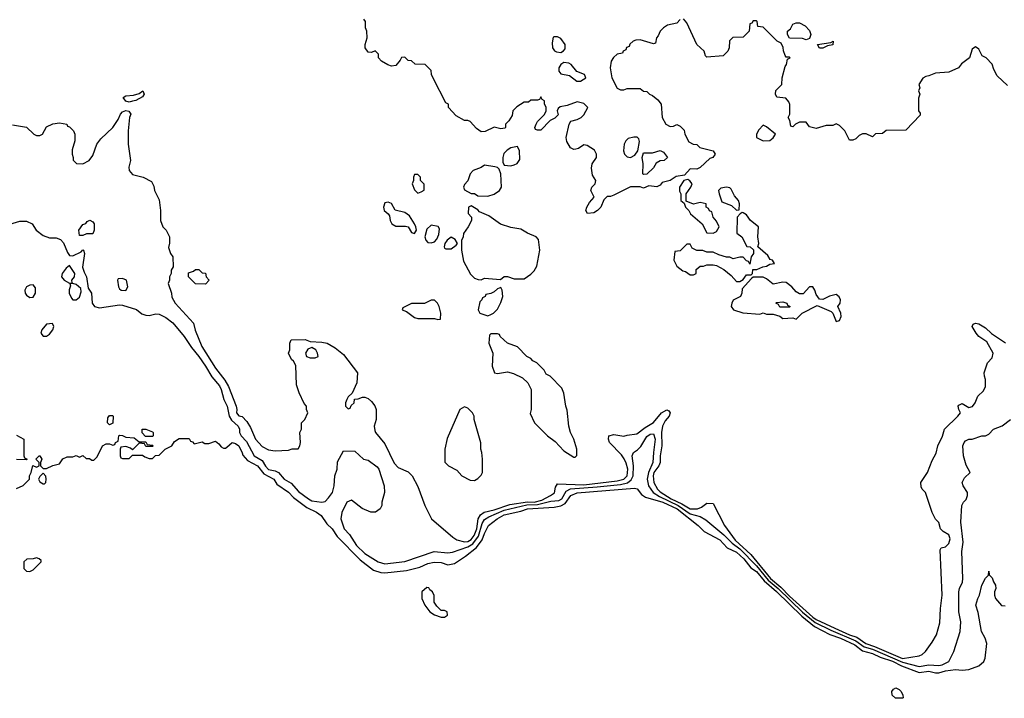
# Model space of a CAD drawing. Header units: inches. Extents: x 2380249 to 2585472, y 382747 to 546448.
# Tile 373 of 626: x 2503009 to 2508944, y 435588 to 439680. Entities that reach past the tile are written whole.
import ezdxf

# ---------------------------------------------------------------- set-up
doc = ezdxf.new("R2010")
doc.units = ezdxf.units.IN
doc.header["$MEASUREMENT"] = 0
doc.layers.add('C5403', color=7, linetype='Continuous')

msp = doc.modelspace()

# ---------------------------------------------------------------- linework, layer by layer
at = {"layer": 'C5403', "color": 4}
for points, elevation in [([(2506990, 439682), (2506970, 439658), (2506913.6, 439646.4), (2506890, 439631.3), (2506869.4, 439610.6), (2506858, 439582), (2506848, 439570), (2506842, 439538), (2506830, 439534), (2506750, 439558), (2506723.1, 439556.9), (2506706, 439550), (2506687.3, 439532.7), (2506682, 439518), (2506667.3, 439512.7), (2506662, 439498), (2506646, 439490), (2506642, 439478), (2506610, 439472), (2506588.9, 439451.1), (2506575.3, 439430), (2506569, 439390), (2506579, 439330), (2506610, 439268), (2506630, 439258), (2506650, 439258), (2506670, 439266), (2506750, 439266), (2506768.4, 439248.4), (2506790, 439246), (2506806, 439230), (2506823.1, 439223.1), (2506856.5, 439196.5), (2506875.3, 439170), (2506881.2, 439090), (2506904, 439050), (2506930, 439035.3), (2506950, 439038), (2506970, 439048), (2506990, 439038), (2507013.6, 439013.6), (2507018, 438990), (2507043.1, 438943.1), (2507068.4, 438928.4), (2507090, 438928), (2507109, 438909), (2507188.9, 438888.9), (2507202, 438870), (2507188, 438850), (2507170, 438842.8), (2507111.6, 438788.4), (2507090, 438779.3), (2507050, 438781), (2507017, 438743), (2506965.6, 438734.4), (2506930, 438710.8), (2506882.7, 438697.3), (2506870, 438682), (2506850, 438671.3), (2506802, 438678), (2506770, 438664.7), (2506750, 438672), (2506690, 438672), (2506590, 438622), (2506570, 438614), (2506550, 438614), (2506530, 438594), (2506512.7, 438550), (2506491.1, 438528.9), (2506470, 438515.8), (2506430.8, 438510.8), (2506420.7, 438530), (2506428, 438550), (2506443.1, 438576.9), (2506472, 438610), (2506451.3, 438650), (2506458, 438670), (2506478, 438690), (2506481, 438710), (2506461.7, 438741.7), (2506455.2, 438784.8), (2506460.7, 438810), (2506486, 438850), (2506486, 438870), (2506473.4, 438893.4), (2506430, 438921), (2506410, 438924.7), (2506376.5, 438903.5), (2506361.2, 438898.8), (2506350, 438897.3), (2506330, 438907.3), (2506306.2, 438946.2), (2506304, 438970), (2506322, 439050), (2506331.6, 439068.4), (2506370, 439078), (2506394, 439090), (2506410, 439106), (2506434, 439150), (2506410, 439174), (2506370, 439184.7), (2506310, 439162.8), (2506266, 439154), (2506254.6, 439145.4), (2506248, 439130), (2506254, 439106), (2506234.6, 439085.4), (2506207.3, 439072.7), (2506150, 439014), (2506130, 439014), (2506118, 439018), (2506114, 439030), (2506122, 439050), (2506130, 439066), (2506172.7, 439107.3), (2506182, 439130), (2506182, 439150), (2506172.7, 439172.7), (2506172, 439190), (2506158, 439198), (2506150, 439214), (2506142, 439198), (2506130, 439194), (2506090, 439194), (2506076.4, 439183.6), (2506050, 439182), (2506005.6, 439154.4), (2505982, 439130), (2505977.2, 439102.8), (2505958, 439070), (2505938, 439050), (2505938, 439030), (2505933.6, 439026.4), (2505910, 439022), (2505870, 439031.3), (2505814.6, 439005.4), (2505790, 439004.7), (2505763.5, 439023.5), (2505725.4, 439065.4), (2505710, 439072), (2505690, 439072), (2505639.6, 439099.6), (2505594, 439150), (2505594, 439170), (2505578, 439178), (2505503.6, 439323.6), (2505492, 439350), (2505490, 439374), (2505454, 439410), (2505392.7, 439412.7), (2505371.3, 439431.3), (2505350, 439434), (2505330, 439454), (2505310, 439452), (2505303.1, 439436.9), (2505276, 439404), (2505250, 439399.1), (2505227.3, 439407.3), (2505191, 439430), (2505171.3, 439450), (2505171.6, 439471.6), (2505152.7, 439492.7), (2505130, 439482), (2505110, 439484.7), (2505092, 439510), (2505092, 439530), (2505104.7, 439570), (2505102, 439610), (2505094, 439630), (2505094, 439670), (2505083.6, 439683.6)], 44), ([(2508962.8, 439282.8), (2508900.5, 439340.5), (2508879.8, 439379.8), (2508870, 439412), (2508834, 439450), (2508810, 439462), (2508790, 439502), (2508770, 439516), (2508750, 439502), (2508734, 439450), (2508686.6, 439413.4), (2508668.7, 439390), (2508610, 439362.8), (2508530, 439357.3), (2508490, 439341), (2508470, 439338), (2508453.6, 439326.4), (2508428.7, 439290), (2508435.3, 439270), (2508426, 439250), (2508435.3, 439230), (2508427.3, 439207.3), (2508426, 439130), (2508436.4, 439116.4), (2508436.4, 439103.6), (2508350, 439014), (2508232.7, 439012.7), (2508210, 438994), (2508168.4, 438991.6), (2508150, 438974), (2508111.6, 438991.6), (2508090, 438992), (2508070, 438982), (2508050, 438962), (2508030, 438954), (2508010, 438954), (2507982, 439010), (2507950, 439042), (2507931.1, 439051.1), (2507910, 439042), (2507870, 439042), (2507810, 439024.7), (2507770, 439034), (2507750, 439062), (2507710, 439062), (2507686, 439050), (2507670, 439034), (2507658, 439038), (2507651.6, 439071.6), (2507642, 439090), (2507652, 439110), (2507651.6, 439168.4), (2507645.5, 439185.5), (2507627.5, 439207.5), (2507572, 439212), (2507564.7, 439230), (2507566.4, 439253.6), (2507602, 439290), (2507606, 439330), (2507622.8, 439397.2), (2507632, 439410), (2507638, 439442), (2507654, 439450), (2507650, 439454), (2507630, 439454), (2507623.6, 439463.6), (2507612.7, 439492.7), (2507611.6, 439511.6), (2507598, 439538), (2507574, 439550), (2507490, 439634), (2507458, 439638), (2507454, 439670), (2507450, 439674), (2507430, 439674), (2507422, 439658), (2507410, 439654), (2507406, 439610), (2507370, 439574), (2507307.3, 439572.7), (2507288.4, 439551.6), (2507286, 439510), (2507278, 439490), (2507250, 439462), (2507150, 439454), (2507142, 439462), (2507134, 439490), (2507090, 439531.3), (2507030, 439662), (2507010, 439684.7)], 44), ([(2502965.4, 439045.4), (2503050, 439032), (2503094, 438990), (2503110, 438982), (2503130, 438982), (2503146, 438990), (2503170, 439034), (2503208.9, 439051.1), (2503250, 439058), (2503294, 439050), (2503298, 439038), (2503310, 439034), (2503334, 439010), (2503342, 438990), (2503342, 438950), (2503325.4, 438894.6), (2503324.7, 438870), (2503332, 438848), (2503332, 438832), (2503352.7, 438812.7), (2503390, 438811.3), (2503429, 438831), (2503450, 438862), (2503474, 438930), (2503497.5, 438962.5), (2503570, 439030.8), (2503602, 439078), (2503616.9, 439110), (2503630, 439124.4), (2503650, 439132.7), (2503668.2, 439128.2), (2503679.3, 439110), (2503672, 439090), (2503663.8, 439010), (2503663, 438930), (2503677.3, 438830), (2503666.4, 438790), (2503668.4, 438770), (2503690, 438747.3), (2503754, 438730), (2503803.6, 438703.6), (2503816.9, 438676.9), (2503822, 438650), (2503850, 438594), (2503858, 438530), (2503858, 438470), (2503872, 438430), (2503892, 438410), (2503912, 438370), (2503911.6, 438331.6), (2503905.4, 438305.4), (2503918, 438270), (2503932, 438250), (2503934, 438190), (2503922, 438170), (2503922, 438150), (2503912, 438130), (2503912, 438110), (2503904.7, 438090), (2503924.7, 438030), (2503927.1, 438007.1), (2503946, 437970), (2504056, 437850), (2504067.5, 437807.5), (2504108.2, 437710), (2504190, 437579.1), (2504245.5, 437505.5), (2504267.6, 437467.6), (2504314.8, 437350), (2504318.8, 437330), (2504316, 437310), (2504330, 437291.3), (2504350, 437286.8), (2504377.5, 437257.5), (2504401.4, 437221.4), (2504430, 437151.3), (2504470, 437106), (2504510, 437086), (2504550, 437081), (2504630, 437084.7), (2504651.6, 437091.6), (2504687.3, 437092.7), (2504698, 437110), (2504702, 437130), (2504698, 437190), (2504708, 437210), (2504708, 437250), (2504728, 437270), (2504746, 437310), (2504738, 437330), (2504738, 437350), (2504724.7, 437364.7), (2504693.2, 437430), (2504678.6, 437478.6), (2504674.6, 437594.6), (2504660.4, 437620.4), (2504648, 437630), (2504628.7, 437670), (2504638, 437690), (2504638, 437730), (2504646, 437750), (2504730, 437752), (2504759.6, 437739.6), (2504830, 437736.3), (2504862, 437730), (2504910, 437701), (2504961.4, 437661.4), (2505044.7, 437550), (2505042, 437490), (2505012.7, 437427.3), (2504990, 437406), (2504982, 437390), (2504974, 437370), (2504974, 437350), (2504990, 437334), (2505002, 437338), (2505007.3, 437352.7), (2505026, 437370), (2505027.3, 437392.7), (2505050, 437394), (2505076.4, 437403.6), (2505090, 437404.7), (2505110, 437396), (2505130, 437378), (2505150, 437351.3), (2505158.8, 437330), (2505158.8, 437270), (2505146.8, 437230), (2505150, 437202), (2505154.8, 437190), (2505210, 437122.8), (2505266.1, 437006.1), (2505290, 436980.7), (2505350, 436954), (2505375.5, 436930), (2505410, 436866), (2505450.4, 436750.4), (2505490.8, 436670), (2505619.3, 436559.3), (2505643.4, 436543.4), (2505690, 436531.3), (2505710, 436534.2), (2505730, 436546.2), (2505748.8, 436570), (2505763.7, 436610), (2505773.3, 436670), (2505785.8, 436694.2), (2505808.6, 436711.4), (2505870, 436724.6), (2505964, 436756), (2506070, 436773.3), (2506110.7, 436770.7), (2506157.3, 436782.7), (2506209.7, 436810), (2506232.4, 436827.6), (2506238.9, 436861.1), (2506250, 436881), (2506410, 436874.6), (2506610, 436898.6), (2506649.9, 436910.1), (2506669.8, 436930), (2506673.5, 436950), (2506674.2, 436970), (2506665.2, 437005.2), (2506653, 437033), (2506636, 437056), (2506564, 437130), (2506557.4, 437150), (2506560.9, 437170), (2506590, 437178), (2506650, 437167.7), (2506670, 437174.8), (2506730, 437182), (2506779, 437221), (2506830, 437250.3), (2506878, 437310), (2506910, 437328.4), (2506922.4, 437322.4), (2506930.3, 437310), (2506924.2, 437290), (2506899.5, 437260.5), (2506884.4, 437230), (2506878.2, 437190), (2506880.3, 437110), (2506870.4, 437050), (2506870.5, 437010), (2506861.3, 436990), (2506831.4, 436950), (2506828, 436930), (2506832.2, 436890), (2506853.6, 436850), (2506870, 436832.6), (2506935.5, 436790), (2507000.4, 436760.4), (2507050, 436730.2), (2507094, 436730), (2507118.9, 436741.1), (2507150, 436764.7), (2507190, 436762), (2507257.6, 436630), (2507322.3, 436542.3), (2507416, 436456), (2507535.3, 436310), (2507597.8, 436257.8), (2507650, 436204), (2507790, 436077.7), (2507810, 436063.6), (2507922.3, 436010), (2508010, 435970.9), (2508055.8, 435955.8), (2508110, 435918), (2508160.8, 435900.8), (2508330, 435827.8), (2508430, 435843.7), (2508448.1, 435851.9), (2508469.3, 435870), (2508510, 435926), (2508535.1, 435970), (2508555.9, 436044.1), (2508558.4, 436130), (2508569.6, 436210.4), (2508556.4, 436483.6), (2508564, 436496), (2508590, 436501), (2508610, 436522), (2508617.7, 436550), (2508610, 436574), (2508574.8, 436594.8), (2508559, 436610), (2508548.9, 436648.9), (2508530, 436668), (2508510, 436708), (2508468.7, 436830), (2508449.4, 436849.4), (2508443.2, 436863.2), (2508441.2, 436890), (2508481.2, 436950), (2508510, 437022), (2508534.2, 437065.8), (2508543.7, 437110), (2508571.5, 437168.5), (2508582.7, 437210), (2508664, 437290), (2508679, 437310), (2508669.5, 437329.5), (2508666.6, 437350), (2508670, 437356), (2508690, 437366), (2508730, 437341), (2508751.9, 437348.1), (2508769.2, 437370), (2508784, 437410), (2508817.7, 437442.3), (2508831, 437469), (2508831.3, 437511.3), (2508823.7, 437530), (2508822.7, 437550), (2508842, 437610), (2508870, 437642), (2508877.2, 437670), (2508838, 437738), (2508790, 437769.3), (2508774.5, 437790), (2508749.3, 437830), (2508755.3, 437844.7), (2508770, 437850.8), (2508790, 437846), (2508830, 437821), (2508867.5, 437787.5), (2508950.5, 437730.5)], 36), ([(2502950, 438447.2), (2503010, 438464.4), (2503050, 438465.5), (2503084.7, 438450), (2503107.7, 438410), (2503150, 438378.4), (2503190, 438364.9), (2503230, 438364), (2503255.2, 438355.2), (2503274.2, 438334.2), (2503296.8, 438276.8), (2503310, 438258), (2503330, 438256), (2503379.5, 438280.5), (2503390, 438291.3), (2503394, 438290), (2503401, 438270), (2503387.9, 438187.9), (2503397.1, 438157.1), (2503412.2, 438130), (2503421.4, 438061.4), (2503442.8, 438030), (2503446, 437970), (2503461, 437950), (2503490, 437943), (2503610, 437961.1), (2503630, 437959.5), (2503713, 437933), (2503746, 437906), (2503770, 437897.3), (2503790, 437895.3), (2503830, 437906.4), (2503850, 437903.7), (2503890, 437883.7), (2503932.6, 437852.6), (2504000.9, 437770), (2504044.2, 437704.2), (2504090, 437648.5), (2504130.3, 437590), (2504167, 437527), (2504212.8, 437472.8), (2504223.9, 437450), (2504240.2, 437390), (2504259.1, 437350), (2504271.9, 437290), (2504286.1, 437266.1), (2504325.5, 437230), (2504333.6, 437210), (2504334.9, 437190), (2504344.9, 437170), (2504376.7, 437136.7), (2504423.1, 437050), (2504470, 437021.7), (2504490, 436988.8), (2504508.4, 436968.4), (2504550, 436959.6), (2504570.2, 436950.2), (2504603.8, 436910), (2504645.3, 436885.3), (2504690, 436834.9), (2504750, 436790.4), (2504770, 436778.7), (2504830, 436770.7), (2504850, 436774.8), (2504870, 436796), (2504894, 436830), (2504905.2, 436870), (2504909.2, 436930), (2504922.7, 436970), (2504925.1, 437014.9), (2504960.4, 437079.6), (2505030, 437078), (2505082, 437030), (2505110, 437024.7), (2505164.5, 436984.5), (2505174.8, 436970), (2505205.5, 436870), (2505207.3, 436830), (2505192, 436770), (2505192, 436750), (2505182, 436730), (2505154, 436710), (2505126, 436710), (2505072.9, 436732.9), (2505010, 436782), (2504982, 436770), (2504950.9, 436709.1), (2504944, 436670), (2504966, 436610), (2504996.7, 436576.7), (2505040.4, 436510), (2505090, 436461.1), (2505170.7, 436410), (2505210, 436398), (2505330, 436412.2), (2505507.7, 436472.3), (2505590, 436465.7), (2505619, 436470), (2505710, 436501), (2505741, 436519), (2505774.5, 436565.5), (2505797.7, 436642.3), (2505810, 436665.7), (2505836.8, 436683.2), (2505930, 436722), (2506066, 436754), (2506130, 436756.9), (2506210, 436775.9), (2506259.6, 436780.4), (2506277.2, 436790), (2506302.4, 436837.6), (2506329.3, 436850.7), (2506490, 436862.3), (2506630, 436877.8), (2506672.7, 436887.3), (2506695, 436905), (2506706.2, 436930), (2506708.9, 436988.9), (2506701.6, 437050), (2506709.4, 437070), (2506734, 437086), (2506753.7, 437106.3), (2506790, 437166), (2506810, 437180.4), (2506830, 437182.8), (2506839, 437150), (2506828.7, 437070), (2506826.4, 437010), (2506800.2, 436950), (2506792.2, 436910), (2506799.6, 436870), (2506827.8, 436830), (2506865.6, 436805.6), (2506977.8, 436750), (2507050, 436701.2), (2507110, 436684.7), (2507144.8, 436664.8), (2507254.4, 436574.4), (2507303.4, 436523.4), (2507350, 436489.3), (2507450, 436386.4), (2507520.8, 436300.8), (2507581.4, 436250), (2507726.8, 436106.8), (2507804.2, 436044.2), (2507898.1, 435998.1), (2508050, 435935.1), (2508099.3, 435899.3), (2508150, 435883.6), (2508330, 435805.4), (2508430, 435780.3), (2508490, 435790.3), (2508550, 435786.5), (2508569.6, 435790.4), (2508609, 435810), (2508639, 435870), (2508677.2, 435990), (2508681.2, 436050), (2508669.3, 436110), (2508669.3, 436230), (2508673.2, 436250), (2508691.4, 436288.6), (2508694, 436310), (2508687, 436473), (2508696, 436530), (2508680.9, 436650), (2508688.7, 436751.3), (2508698, 436770), (2508713.6, 436786.4), (2508722, 436810), (2508722, 436830), (2508695.3, 436870), (2508689.2, 436890), (2508703.2, 436916.8), (2508738, 436950), (2508714.6, 436994.6), (2508697.2, 437050), (2508694, 437110), (2508701.2, 437130), (2508710, 437141), (2508730, 437151), (2508750, 437151.3), (2508808.9, 437171.1), (2508830, 437171.3), (2508850, 437181), (2508878, 437210), (2508930, 437231.3), (2508982, 437270)], 32), ([(2502990, 437174), (2503034, 437150), (2503034, 437050), (2503038, 437038), (2503054, 437030), (2503050, 437026), (2502990, 437028)], 28), ([(2502990, 436854), (2503030, 436872), (2503068, 436910), (2503068, 436930), (2503078, 436950), (2503088, 436992), (2503110, 436982), (2503126, 436990), (2503126, 437010), (2503106, 437030), (2503126, 437050), (2503130.9, 437050.9), (2503142, 437030), (2503134, 437010), (2503134, 436990), (2503150, 436974), (2503170, 436974), (2503208.9, 436991.1), (2503250, 437002), (2503270, 437032), (2503296.4, 437043.6), (2503330, 437044.7), (2503350, 437051.3), (2503370, 437042), (2503390, 437052), (2503410, 437034), (2503430, 437034), (2503443.6, 437023.6), (2503456.4, 437023.6), (2503476.4, 437043.6), (2503508.9, 437111.1), (2503530, 437122), (2503550, 437122), (2503570, 437114), (2503582, 437118), (2503586, 437130), (2503602, 437138), (2503606, 437170), (2503610, 437174), (2503630, 437172), (2503650, 437162), (2503699.6, 437159.6), (2503730, 437134), (2503770, 437134), (2503778, 437118), (2503810, 437114), (2503814, 437110), (2503810, 437106), (2503770, 437106), (2503762, 437122), (2503730, 437126), (2503690, 437086), (2503676.4, 437096.4), (2503650, 437106), (2503618, 437102), (2503614, 437090), (2503614, 437050), (2503618, 437038), (2503630, 437034), (2503670, 437034), (2503690, 437054), (2503750, 437054), (2503763.6, 437043.6), (2503790, 437034), (2503810, 437034), (2503827.3, 437052.7), (2503850, 437054), (2503886, 437090), (2503926, 437110), (2503943.1, 437136.9), (2503970, 437154), (2504030, 437154), (2504038, 437138), (2504050, 437134), (2504062, 437122), (2504110, 437134), (2504124.7, 437124.7), (2504150, 437124.7), (2504190, 437138), (2504210, 437122), (2504223.5, 437103.5), (2504236.9, 437096.9), (2504250, 437096), (2504258.6, 437101.4), (2504290, 437131), (2504310, 437124.7), (2504330, 437111), (2504351, 437069), (2504354, 437054), (2504382.8, 437022.8), (2504443, 436990), (2504481.7, 436941.7), (2504540.5, 436910), (2504560.2, 436880.2), (2504630, 436830.4), (2504659.3, 436799.3), (2504739.3, 436739.3), (2504798.8, 436710), (2504826.8, 436690), (2504860.7, 436640.7), (2504892.2, 436610), (2504923.6, 436563.6), (2505062.2, 436422.2), (2505141.1, 436361.1), (2505185.7, 436345.7), (2505210, 436344.9), (2505340.4, 436359.6), (2505421.3, 436378.7), (2505470, 436401.3), (2505508, 436408), (2505550, 436406), (2505590, 436393.4), (2505630, 436400.7), (2505695.8, 436444.2), (2505763.4, 436496.6), (2505796.4, 436543.6), (2505810, 436582), (2505835.1, 436630), (2505886.6, 436670), (2505930, 436694), (2506030, 436716.6), (2506070, 436731.4), (2506230, 436741.5), (2506270, 436748.9), (2506297, 436763), (2506332, 436810), (2506370, 436826.5), (2506714.9, 436854.9), (2506730.5, 436850.5), (2506756.8, 436816.8), (2506781.3, 436801.3), (2506884.9, 436770), (2506971.3, 436730), (2507099.1, 436630), (2507134.4, 436594.4), (2507230, 436543.1), (2507274.5, 436494.5), (2507330, 436468.7), (2507374.4, 436430), (2507415.5, 436375.5), (2507450, 436352.2), (2507495.7, 436295.7), (2507570, 436232.6), (2507723.2, 436083.2), (2507800.6, 436020.6), (2507892.8, 435972.8), (2507955.8, 435950), (2508043.7, 435910), (2508090, 435875.2), (2508150, 435859), (2508196, 435836), (2508270, 435811.3), (2508324, 435784), (2508430, 435743.2), (2508490, 435752), (2508530, 435741.3), (2508550, 435742), (2508590, 435752.9), (2508650, 435760.8), (2508690, 435757.8), (2508730, 435761.1), (2508790, 435783.7), (2508819.6, 435810), (2508827.6, 435830), (2508838.4, 435918.4), (2508829.3, 435950), (2508805.6, 435990), (2508785.6, 436105.6), (2508773.2, 436150), (2508784, 436190), (2508795.3, 436210), (2508809.2, 436270), (2508830, 436312), (2508848, 436330), (2508850, 436354), (2508852.7, 436332.7), (2508870, 436314), (2508878, 436290), (2508891.3, 436270), (2508892, 436250), (2508884.7, 436230), (2508884.7, 436210), (2508891.3, 436190), (2508927.3, 436147.3), (2508950, 436144.7)], 28)]:
    msp.add_lwpolyline(points, dxfattribs=dict(at, elevation=elevation))
for points, elevation in [([(2507750, 439558), (2507727.3, 439567.3), (2507648.4, 439568.4), (2507638, 439590), (2507638, 439610), (2507654.6, 439625.4), (2507670, 439652), (2507690, 439662), (2507710, 439662), (2507743.6, 439643.6), (2507770, 439614), (2507778, 439590), (2507770, 439566)], 44), ([(2506230, 439577), (2506225.7, 439574.3), (2506218.6, 439541.4), (2506221.5, 439510), (2506233.1, 439493.1), (2506245.3, 439485.3), (2506270, 439482.6), (2506287.6, 439492.4), (2506296.5, 439503.5), (2506297.2, 439530), (2506270, 439565.7), (2506250, 439576)], 48), ([(2507830, 439508.7), (2507818, 439530), (2507898, 439542), (2507912, 439550), (2507910, 439528.7), (2507878, 439522), (2507850, 439509)], 44), ([(2506290, 439421.6), (2506270, 439409.4), (2506259.5, 439390), (2506258, 439370), (2506270, 439352.7), (2506323.6, 439343.6), (2506368.4, 439308.4), (2506390, 439308.8), (2506421.2, 439330), (2506414, 439350), (2506367.9, 439367.9), (2506332.7, 439410), (2506318.3, 439418.3)], 48), ([(2503670, 439182.7), (2503650, 439189.3), (2503634, 439210), (2503650, 439220.7), (2503695.1, 439224.9), (2503730, 439234.8), (2503751.3, 439251.3), (2503758.8, 439230), (2503750, 439215.3), (2503710, 439193.2), (2503690, 439189.3)], 36), ([(2507490, 439043.7), (2507463.6, 439016.4), (2507450.5, 438990), (2507450.8, 438970), (2507490, 438950.4), (2507530, 438950.6), (2507550, 438966.8), (2507564, 438990), (2507510, 439034)], 44), ([(2506710, 438972.6), (2506677.3, 438962.7), (2506662.3, 438950), (2506652.4, 438930), (2506649, 438890), (2506655.3, 438870), (2506670, 438853.1), (2506690, 438848), (2506717.1, 438862.9), (2506734.7, 438890), (2506746.1, 438946.1), (2506741.7, 438961.7), (2506731.1, 438971.1)], 48), ([(2506010, 438915.3), (2505970, 438907.3), (2505946.7, 438893.3), (2505926.6, 438873.4), (2505920.5, 438850), (2505920.5, 438820.5), (2505930, 438802), (2505970, 438799.1), (2505990, 438804.9), (2506007.6, 438812.4), (2506022.9, 438837.1), (2506022.7, 438890)], 44), ([(2506770, 438746), (2506766, 438750), (2506768, 438810), (2506760.9, 438850), (2506770, 438876.3), (2506823.5, 438876.5), (2506870, 438891.3), (2506890, 438882), (2506914, 438850), (2506894, 438830), (2506870, 438828), (2506845.4, 438814.6), (2506830, 438786), (2506790, 438748)], 44), ([(2505810, 438802), (2505790, 438788.7), (2505742, 438770), (2505724.7, 438750), (2505710.9, 438709.1), (2505690, 438686), (2505684.7, 438670), (2505690, 438654), (2505731.3, 438631.3), (2505750, 438631), (2505770, 438618.8), (2505830, 438616.3), (2505870, 438627.3), (2505902, 438650), (2505914, 438670), (2505908.7, 438750), (2505899, 438779), (2505888.9, 438788.9), (2505873.6, 438793.6)], 44), ([(2505410, 438746), (2505390, 438746), (2505382, 438730), (2505382, 438710), (2505374, 438690), (2505390, 438654), (2505410, 438634), (2505430, 438642), (2505447.3, 438652.7), (2505447.3, 438687.3), (2505426, 438710), (2505426, 438730)], 44), ([(2507036.5, 438716.5), (2507012, 438710), (2506986, 438670), (2506985.4, 438645.4), (2506994, 438630), (2506994, 438590), (2507014, 438574), (2507022, 438550), (2507042, 438530), (2507052, 438510), (2507122, 438450), (2507150, 438394), (2507190, 438392), (2507210, 438402), (2507226, 438430), (2507210, 438466), (2507188.4, 438488.4), (2507182, 438522), (2507167.3, 438527.3), (2507162, 438542), (2507146, 438550), (2507146, 438570), (2507110, 438578), (2507070, 438568), (2507026, 438586), (2507026, 438630), (2507055.3, 438670), (2507062, 438690), (2507049.1, 438709.1)], 44), ([(2507270, 438669.3), (2507235.3, 438664.7), (2507222, 438650), (2507224.7, 438630), (2507242, 438582), (2507299.8, 438559.8), (2507330, 438532), (2507346, 438534), (2507348.7, 438570), (2507341.2, 438590), (2507318, 438618), (2507297.6, 438657.6), (2507290, 438665.2)], 44), ([(2505230, 438580.5), (2505210, 438575.1), (2505202, 438550), (2505206.4, 438530), (2505231, 438510), (2505238, 438498), (2505243.1, 438470), (2505252.7, 438450), (2505275.9, 438435.9), (2505335.2, 438435.2), (2505350.4, 438430.4), (2505370, 438396), (2505390, 438391), (2505400.9, 438410), (2505397.6, 438430), (2505389.4, 438450), (2505358, 438498), (2505330, 438518.2), (2505271.5, 438531.5), (2505250, 438571.5)], 44), ([(2505730, 438558), (2505714, 438550), (2505711.6, 438511.6), (2505732, 438490), (2505732, 438470), (2505712, 438430), (2505684.7, 438390), (2505682, 438370), (2505671.6, 438348.4), (2505672, 438290), (2505683.6, 438223.6), (2505726.4, 438146.4), (2505750, 438122), (2505772.7, 438112.7), (2505790, 438112), (2505810, 438122), (2505907.3, 438112.7), (2505930, 438132), (2505950, 438132), (2505990, 438118), (2506050, 438118), (2506090, 438144.7), (2506110, 438164.7), (2506125.6, 438194.4), (2506144, 438290), (2506135.5, 438355.5), (2506122, 438370), (2506070, 438392.7), (2506030, 438417.2), (2505970, 438426), (2505907, 438447), (2505838, 438498), (2505781.5, 438521.5), (2505770, 438534)], 44), ([(2507363.6, 438516.4), (2507351.3, 438508.7), (2507334, 438490), (2507332.7, 438392.7), (2507362, 438370), (2507391.6, 438311.6), (2507412, 438310), (2507431.6, 438291.6), (2507431.3, 438270), (2507418, 438250), (2507410, 438206), (2507402, 438222), (2507390, 438226), (2507370, 438248), (2507350, 438248), (2507310, 438238), (2507290, 438248), (2507268.9, 438248.9), (2507223.1, 438263.1), (2507190, 438278), (2507150, 438278), (2507127.3, 438287.3), (2507090, 438288), (2507063.1, 438303.1), (2507050, 438326), (2507030, 438326), (2506990, 438286), (2506958, 438282), (2506952, 438230), (2506970, 438194), (2507006.4, 438166.4), (2507022, 438162), (2507050, 438142), (2507070, 438142), (2507086, 438150), (2507087.3, 438172.7), (2507110, 438194), (2507130, 438194), (2507150, 438202), (2507190, 438202), (2507210, 438198), (2507254, 438174), (2507298, 438138), (2507330, 438102), (2507350, 438102), (2507370, 438114), (2507390, 438142), (2507418, 438142), (2507426, 438150), (2507427.3, 438172.7), (2507452.7, 438172.7), (2507488, 438190), (2507510, 438194), (2507530, 438206), (2507558, 438210), (2507546, 438230), (2507533.6, 438233.6), (2507518.7, 438258.7), (2507458, 438310), (2507464, 438330), (2507459.3, 438370), (2507462, 438430), (2507413.2, 438470), (2507390, 438504), (2507370, 438515.3)], 44), ([(2503450, 438388.7), (2503411.1, 438388.9), (2503390, 438378), (2503370, 438378), (2503365.2, 438410), (2503390, 438444.7), (2503408.7, 438451.3), (2503416.4, 438463.6), (2503431.3, 438471.3), (2503450, 438462), (2503458, 438450), (2503457.3, 438410)], 32), ([(2505490, 438441.3), (2505462.4, 438417.6), (2505450.3, 438370), (2505457, 438350), (2505470, 438337), (2505490, 438333.7), (2505510, 438340.5), (2505523.5, 438356.5), (2505534.9, 438385.1), (2505538.9, 438418.9), (2505532.3, 438432.3)], 44), ([(2505610, 438368.7), (2505586, 438350), (2505571.3, 438330), (2505566.8, 438310), (2505570, 438302), (2505578, 438298), (2505610, 438298), (2505640.4, 438319.6), (2505648, 438330), (2505634.6, 438354.6)], 44), ([(2503310, 438198), (2503290, 438182), (2503264.7, 438150), (2503261, 438130), (2503278, 438110), (2503310, 438091.3), (2503326, 438094), (2503324, 438110), (2503339.3, 438130), (2503341.2, 438150)], 32), ([(2504130, 438086), (2504070, 438088), (2504026, 438130), (2504027.3, 438152.7), (2504056.4, 438163.6), (2504070, 438174), (2504090, 438174), (2504110, 438154), (2504130, 438152), (2504134, 438130), (2504152, 438110)], 36), ([(2503330, 438089.4), (2503311.3, 438088.7), (2503314.8, 438074.8), (2503308.1, 438051.9), (2503307.7, 438030), (2503320.9, 438000.9), (2503330, 437990.8), (2503349.1, 437990.9), (2503370, 438006), (2503380.1, 438039.9), (2503378.2, 438058.2), (2503350, 438083.6)], 32), ([(2503630, 438119), (2503603.5, 438116.5), (2503598, 438110), (2503604, 438070), (2503610, 438058), (2503622, 438050), (2503650, 438047.7), (2503661.2, 438070), (2503654, 438110)], 36), ([(2507490, 438128), (2507430, 438128), (2507419.6, 438120.4), (2507363.6, 438056.4), (2507362, 438030), (2507354, 438010), (2507310, 437988), (2507301, 437970), (2507298, 437950), (2507312, 437930), (2507368.4, 437911.6), (2507470, 437904.7), (2507490, 437912), (2507510, 437904.7), (2507550, 437904.7), (2507590, 437892), (2507610, 437878), (2507670, 437882), (2507690, 437874), (2507726, 437910), (2507816, 437956), (2507901, 437921), (2507911, 437911), (2507930, 437861), (2507950, 437866.8), (2507960.9, 437890), (2507958, 437910), (2507941.2, 437950), (2507954.5, 437970), (2507956.2, 437990), (2507949.5, 438009.5), (2507930, 438022.7), (2507890, 438013.2), (2507850, 437993.2), (2507830, 437994), (2507810, 438022), (2507802.7, 438050), (2507790, 438069), (2507770, 438069), (2507732.1, 438027.9), (2507710, 438026), (2507690, 438039), (2507664, 438070), (2507630, 438096), (2507610, 438097.2), (2507550, 438086), (2507510, 438118)], 44), ([(2503090, 438082), (2503070, 438079), (2503050, 438069), (2503040.5, 438050), (2503042, 438030), (2503050, 438018.8), (2503070, 438004.9), (2503090, 438007.3), (2503105.2, 438030), (2503104, 438064)], 32), ([(2505910, 438066), (2505890, 438058), (2505870, 438038), (2505850, 438028), (2505818, 438022), (2505814, 438010), (2505798, 438002), (2505794, 437990), (2505782, 437978), (2505772, 437930), (2505782, 437910), (2505830, 437894), (2505850, 437902), (2505866, 437910), (2505890, 437934), (2505910, 437974), (2505922, 438010), (2505918, 438050)], 44), ([(2505510, 437988), (2505490, 437988), (2505450, 437968), (2505370, 437968), (2505318, 437942), (2505314, 437930), (2505339.8, 437919.8), (2505390, 437884.7), (2505410, 437878), (2505510, 437878), (2505530, 437872), (2505546, 437874), (2505548, 437910), (2505538, 437950), (2505528, 437970)], 44), ([(2507590, 437946), (2507582, 437962), (2507566, 437970), (2507570, 437974), (2507610, 437978), (2507634, 437970), (2507638, 437958), (2507654, 437950), (2507650, 437946)], 44), ([(2503208, 437848), (2503170, 437844), (2503142, 437810), (2503137.3, 437790), (2503150, 437771), (2503170, 437770.8), (2503190, 437782.8), (2503209, 437810), (2503215.3, 437830)], 32), ([(2505890, 437786), (2505850, 437786), (2505842, 437778), (2505838, 437730), (2505862, 437670), (2505858, 437590), (2505871.3, 437551.3), (2505890, 437546), (2505950, 437556), (2505986.4, 437546.4), (2506039.8, 437519.8), (2506071.1, 437491.1), (2506092, 437450), (2506092, 437330), (2506085.4, 437305.4), (2506112, 437250), (2506191.3, 437170), (2506235.9, 437135.9), (2506290, 437081), (2506350, 437042), (2506358, 437042), (2506367.3, 437052.7), (2506368, 437090), (2506348.7, 437150), (2506329, 437190), (2506319, 437230), (2506310, 437326), (2506301.2, 437350), (2506288.4, 437428.4), (2506278, 437458), (2506206, 437530), (2506183.1, 437543.1), (2506170, 437566), (2506126, 437610), (2506103.1, 437623.1), (2506090, 437638), (2506066, 437650), (2506010, 437708), (2505949.1, 437729.1), (2505906, 437770), (2505902, 437782)], 44), ([(2504770, 437702.7), (2504746, 437694), (2504731.3, 437670), (2504738, 437650), (2504760.9, 437640.9), (2504790, 437640.5), (2504809, 437650), (2504805.2, 437670), (2504794, 437690)], 36), ([(2505690, 437346), (2505662, 437330), (2505585.4, 437154.6), (2505572, 437090), (2505572.7, 437012.7), (2505594, 436990), (2505643.6, 436963.6), (2505674, 436930), (2505723.6, 436903.6), (2505750, 436902), (2505770, 436914), (2505790, 436934), (2505798, 436950), (2505798, 437030), (2505795.3, 437070), (2505788.7, 437090), (2505788.4, 437128.4), (2505748.9, 437268.9), (2505748, 437290), (2505738, 437310), (2505710, 437338)], 44), ([(2503550, 437238), (2503538, 437250), (2503540.4, 437279.6), (2503550, 437294), (2503570, 437294), (2503572, 437290), (2503570, 437248)], 28), ([(2503810, 437166), (2503767.3, 437167.3), (2503748.4, 437188.4), (2503748, 437210), (2503770, 437211.3), (2503810, 437194), (2503814, 437190), (2503814, 437170)], 28), ([(2503150, 436946), (2503130, 436926), (2503122, 436910), (2503130, 436894), (2503150, 436882), (2503158, 436882), (2503166, 436890), (2503168, 436910), (2503167.3, 436927.3)], 28), ([(2503110, 436435.3), (2503091.3, 436428.7), (2503052.7, 436427.3), (2503034, 436410), (2503034, 436370), (2503050, 436354), (2503070, 436352), (2503090, 436362), (2503138, 436410), (2503138, 436418), (2503126, 436430)], 28), ([(2505463.6, 436256.4), (2505434, 436230), (2505434, 436190), (2505452, 436150), (2505482, 436110), (2505510, 436092), (2505550, 436078), (2505570, 436078), (2505588, 436090), (2505586, 436110), (2505570, 436118), (2505550, 436118), (2505523.1, 436143.1), (2505508.4, 436168.4), (2505507.3, 436207.3), (2505498, 436230), (2505482, 436242), (2505474.6, 436254.6)], 28), ([(2508330, 435588), (2508288.4, 435588.4), (2508267.3, 435607.3), (2508266, 435630), (2508276.4, 435643.6), (2508290, 435652), (2508310, 435642), (2508322, 435630), (2508332.7, 435607.3), (2508334, 435590)], 24)]:
    msp.add_lwpolyline(points, close=True, dxfattribs=dict(at, elevation=elevation))

doc.saveas('drawing.dxf')
